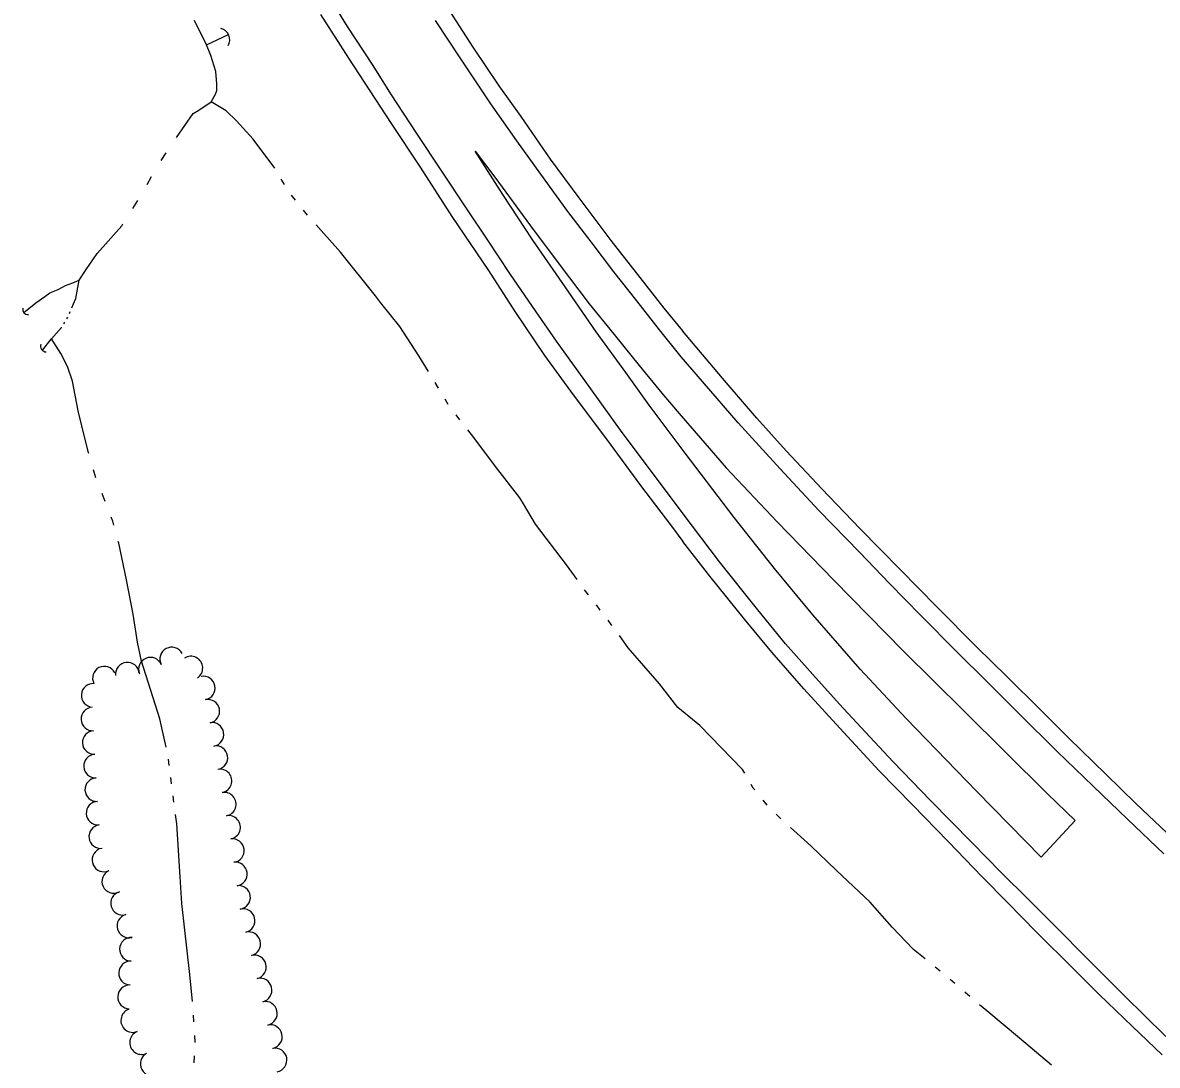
# Model space of a CAD drawing. Extents: x 589250 to 1188077, y 162953 to 363065.
# Drawn here: x 594274.5 to 594624.7, y 186505.3 to 186827.2 of the extents above; entities that cross this region are included whole.
import ezdxf

# ---------------------------------------------------------------- set-up
doc = ezdxf.new("R2010")
doc.units = 0
for name, color, linetype in [('E_DRN', 7, 'Continuous'), ('E_LAND_TreeLine_P', 7, 'Continuous'), ('E_RDWY', 7, 'Continuous'), ('E_RDWY_Gravel', 7, 'Continuous'), ('E_WTR_FlowLine', 7, 'Continuous')]:
    doc.layers.add(name, color=color, linetype=linetype)

msp = doc.modelspace()

# ---------------------------------------------------------------- linework, layer by layer
at = {"layer": 'E_DRN'}
for centre, radius, start, end in [((594334.77, 186821.97), 3.6, 329.8142, 76.0744), ((594276.14, 186738.74), 1.66, 166.7235, 272.9837), ((594281.8, 186727.38), 1.82, 162.5386, 268.7988)]:
    msp.add_arc(centre, radius, start, end, dxfattribs=at)
at = {"layer": 'E_LAND_TreeLine_P'}
for centre, radius, start, end in [((594320.46, 186630.74), 3.64, 28.0268, 208.0268), ((594313.9, 186627.59), 3.64, 23.0265, 203.0265), ((594326.39, 186627.94), 3.64, 303.0856, 123.0856), ((594299.69, 186624.84), 3.64, 27.2417, 207.2417), ((594306.79, 186626.08), 3.64, 6.0048, 186.0048), ((594330.24, 186621.78), 3.64, 280.8328, 100.8328), ((594296.22, 186619.51), 3.64, 85.6576, 265.6576), ((594331.61, 186614.62), 3.64, 280.8328, 100.8328), ((594296.14, 186612.24), 3.64, 93.248, 273.248), ((594332.91, 186607.46), 3.64, 279.5831, 99.5831), ((594296.55, 186604.96), 3.64, 93.248, 273.248), ((594334.13, 186600.27), 3.64, 279.5831, 99.5831), ((594296.96, 186597.69), 3.64, 93.0084, 273.0084), ((594335.39, 186593.09), 3.64, 280.4881, 100.4881), ((594297.34, 186590.41), 3.64, 93.0084, 273.0084), ((594336.71, 186585.93), 3.64, 280.4881, 100.4881), ((594297.72, 186583.13), 3.64, 93.0084, 273.0084), ((594338.04, 186578.76), 3.64, 280.4881, 100.4881), ((594298.56, 186575.9), 3.64, 97.1478, 277.1478), ((594339.19, 186571.57), 3.64, 277.5722, 97.5722), ((594299.53, 186568.69), 3.64, 114.8021, 294.8021), ((594340.15, 186564.35), 3.64, 277.5722, 97.5722), ((594302.59, 186562.07), 3.64, 114.8021, 294.8021), ((594341.11, 186557.12), 3.64, 277.5722, 97.5722), ((594305.28, 186555.32), 3.64, 105.5725, 285.5725), ((594342.47, 186549.94), 3.68, 283.7516, 103.7516), ((594307.24, 186548.3), 3.64, 105.5725, 285.5725), ((594344.22, 186542.79), 3.68, 283.7516, 103.7516), ((594308.08, 186541.12), 3.68, 87.8015, 267.8015), ((594345.97, 186535.64), 3.68, 283.7516, 103.7516), ((594307.79, 186533.76), 3.68, 87.8015, 267.8015), ((594307.51, 186526.4), 3.68, 87.8015, 267.8015), ((594347.72, 186528.49), 3.68, 283.7516, 103.7516), ((594308.46, 186519.14), 3.68, 111.7642, 291.7642), ((594349.35, 186521.31), 3.68, 282.1529, 102.1529), ((594311.19, 186512.31), 3.68, 111.7642, 291.7642), ((594350.9, 186514.11), 3.68, 282.1529, 102.1529), ((594314.46, 186505.72), 3.68, 117.9868, 297.9868), ((594352.34, 186506.9), 3.68, 280.4953, 100.4953)]:
    msp.add_arc(centre, radius, start, end, dxfattribs=at)
at = {"layer": 'E_RDWY'}
for p, q in [((594374.73, 186826.03), (594366.47, 186839.42)), ((594409.73, 186816.05), (594401.93, 186827.88)), ((594382.6, 186813.96), (594374.73, 186826.03)), ((594419.01, 186802.22), (594409.73, 186816.05)), ((594388.11, 186805.25), (594382.6, 186813.96)), ((594396.11, 186793.05), (594388.11, 186805.25)), ((594427, 186790.77), (594419.01, 186802.22)), ((594403.79, 186781.38), (594396.11, 186793.05)), ((594434.37, 186780.5), (594427, 186790.77)), ((594414.15, 186787.53), (594420.22, 186779.54)), ((594422.64, 186774.21), (594414.15, 186787.53)), ((594411.54, 186769.72), (594403.79, 186781.38)), ((594420.22, 186779.54), (594431.16, 186764.51)), ((594442.77, 186768.88), (594434.37, 186780.5)), ((594431.92, 186760.1), (594422.64, 186774.21)), ((594418.04, 186760.09), (594411.54, 186769.72)), ((594449.95, 186759.55), (594442.77, 186768.88)), ((594431.16, 186764.51), (594440.05, 186752.71)), ((594424.78, 186749.78), (594418.04, 186760.09)), ((594441.89, 186745.63), (594431.92, 186760.1)), ((594456.97, 186750.32), (594449.95, 186759.55)), ((594431.79, 186739.59), (594424.78, 186749.78)), ((594440.05, 186752.71), (594449.34, 186740.45)), ((594463.98, 186741.35), (594456.97, 186750.32)), ((594451.43, 186731.77), (594441.89, 186745.63)), ((594439.22, 186728.91), (594431.79, 186739.59)), ((594449.34, 186740.45), (594456.98, 186730.95)), ((594471.01, 186732.37), (594463.98, 186741.35)), ((594477.72, 186724.08), (594471.01, 186732.37)), ((594449.83, 186714.14), (594439.22, 186728.91)), ((594460.59, 186719.23), (594451.43, 186731.77)), ((594456.98, 186730.95), (594464.77, 186721.42)), ((594464.77, 186721.42), (594471.74, 186712.84)), ((594484.27, 186716.42), (594477.72, 186724.08)), ((594467.83, 186709.17), (594460.59, 186719.23)), ((594495.3, 186703.63), (594484.27, 186716.42)), ((594459.54, 186700.69), (594449.83, 186714.14)), ((594471.74, 186712.84), (594477.14, 186706.52)), ((594478.96, 186694.32), (594467.83, 186709.17)), ((594477.14, 186706.52), (594491.64, 186689.79)), ((594468.85, 186688.28), (594459.54, 186700.69)), ((594508.28, 186689.46), (594495.3, 186703.63)), ((594494.07, 186674.48), (594478.96, 186694.32)), ((594478.29, 186675.61), (594468.85, 186688.28)), ((594491.64, 186689.79), (594507.32, 186673.09)), ((594520.2, 186676.64), (594508.28, 186689.46)), ((594532.72, 186663.69), (594520.2, 186676.64)), ((594489.55, 186660.77), (594478.29, 186675.61)), ((594506.5, 186658.74), (594494.07, 186674.48)), ((594507.32, 186673.09), (594524.78, 186655.05)), ((594542.03, 186654.09), (594532.72, 186663.69)), ((594501.38, 186645.9), (594489.55, 186660.77)), ((594518.36, 186644.35), (594506.5, 186658.74)), ((594524.78, 186655.05), (594546.18, 186633.28)), ((594551.71, 186644.15), (594542.03, 186654.09)), ((594509.94, 186635.47), (594501.38, 186645.9)), ((594532.99, 186627.6), (594518.36, 186644.35)), ((594562.73, 186633.03), (594551.71, 186644.15)), ((594518.35, 186625.93), (594509.94, 186635.47)), ((594546.18, 186633.28), (594564.99, 186614.76)), ((594572.39, 186623.47), (594562.73, 186633.03)), ((594547.19, 186612.37), (594532.99, 186627.6)), ((594526.58, 186616.77), (594518.35, 186625.93)), ((594581.91, 186613.87), (594572.39, 186623.47)), ((594534.52, 186608.27), (594526.58, 186616.77)), ((594564.99, 186614.76), (594590.8, 186589.1)), ((594593.79, 186602.23), (594581.91, 186613.87)), ((594568.94, 186589.83), (594547.19, 186612.37)), ((594543.17, 186598.99), (594534.52, 186608.27)), ((594554.7, 186587.06), (594543.17, 186598.99)), ((594604.84, 186591.47), (594593.79, 186602.23)), ((594588.82, 186569.53), (594568.94, 186589.83)), ((594590.8, 186589.1), (594599.31, 186580.87)), ((594615.5, 186581.26), (594604.84, 186591.47)), ((594567.45, 186574.08), (594554.7, 186587.06)), ((594599.31, 186580.87), (594588.82, 186569.53)), ((594626.71, 186570.53), (594615.5, 186581.26)), ((594576.46, 186564.77), (594567.45, 186574.08)), ((594584.93, 186556.47), (594576.46, 186564.77)), ((594593.03, 186548.31), (594584.93, 186556.47)), ((594603.28, 186537.97), (594593.03, 186548.31)), ((594613.22, 186528.1), (594603.28, 186537.97)), ((594622.18, 186519.26), (594613.22, 186528.1)), ((594633.46, 186508.16), (594622.18, 186519.26))]:
    msp.add_line(p, q, dxfattribs=at)
at = {"layer": 'E_RDWY_Gravel'}
for p, q in [((594404.98, 186832.7), (594413.4, 186819.64)), ((594366.35, 186829.77), (594374.99, 186816.32)), ((594413.4, 186819.64), (594421.48, 186807.72)), ((594374.99, 186816.32), (594388.18, 186796.12)), ((594421.48, 186807.72), (594428.25, 186798.26)), ((594388.18, 186796.12), (594397.14, 186782.65)), ((594428.25, 186798.26), (594437.28, 186785.11)), ((594437.28, 186785.11), (594446.14, 186773.18)), ((594397.14, 186782.65), (594406.88, 186767.42)), ((594446.14, 186773.18), (594456.04, 186759.98)), ((594406.88, 186767.42), (594418.28, 186750.67)), ((594456.04, 186759.98), (594464.93, 186748.51)), ((594418.28, 186750.67), (594426.37, 186738)), ((594464.93, 186748.51), (594472.31, 186739.04)), ((594472.31, 186739.04), (594478.14, 186732.11)), ((594426.37, 186738), (594435.58, 186724.43)), ((594491.57, 186716.08), (594478.14, 186732.11)), ((594435.58, 186724.43), (594444.34, 186712.34)), ((594501.09, 186705.12), (594491.57, 186716.08)), ((594444.34, 186712.34), (594454.66, 186698.59)), ((594510.14, 186695.03), (594501.09, 186705.12)), ((594454.66, 186698.59), (594465.15, 186684.37)), ((594521.1, 186683.26), (594510.14, 186695.03)), ((594465.15, 186684.37), (594474.44, 186672.22)), ((594532.9, 186671.04), (594521.1, 186683.26)), ((594474.44, 186672.22), (594478.24, 186667.07)), ((594545.31, 186658.38), (594532.9, 186671.04)), ((594486.53, 186656.3), (594478.24, 186667.07)), ((594556.67, 186646.84), (594545.31, 186658.38)), ((594497.22, 186643.05), (594486.53, 186656.3)), ((594569.01, 186634.38), (594556.67, 186646.84)), ((594505.7, 186632.88), (594497.22, 186643.05)), ((594578.1, 186625.43), (594569.01, 186634.38)), ((594515.53, 186621.58), (594505.7, 186632.88)), ((594588.73, 186614.96), (594578.1, 186625.43)), ((594527.86, 186608.17), (594515.53, 186621.58)), ((594597.41, 186606.28), (594588.73, 186614.96)), ((594538.83, 186596.19), (594527.86, 186608.17)), ((594608.82, 186595.18), (594597.41, 186606.28)), ((594549.1, 186585.67), (594538.83, 186596.19)), ((594618.09, 186586.15), (594608.82, 186595.18)), ((594560.07, 186574.37), (594549.1, 186585.67)), ((594629.53, 186575.26), (594618.09, 186586.15)), ((594570.65, 186563.43), (594560.07, 186574.37)), ((594578.39, 186555.51), (594570.65, 186563.43)), ((594587.37, 186546.4), (594578.39, 186555.51)), ((594598.78, 186535.09), (594587.37, 186546.4)), ((594606.68, 186527.19), (594598.78, 186535.09)), ((594617.01, 186517.25), (594606.68, 186527.19)), ((594626.13, 186508.5), (594617.01, 186517.25))]:
    msp.add_line(p, q, dxfattribs=at)
at = {"layer": 'E_WTR_FlowLine'}
for p, q in [((594331.19, 186820.44), (594327.46, 186827.86)), ((594331.19, 186820.44), (594337.96, 186823.61)), ((594332.51, 186817.15), (594331.19, 186820.44)), ((594334.09, 186812.15), (594332.51, 186817.15)), ((594334.37, 186808.34), (594334.09, 186812.15)), ((594333.97, 186805.14), (594334.41, 186806.27)), ((594334.41, 186806.27), (594334.37, 186808.34)), ((594328.82, 186800.2), (594332.65, 186802.81)), ((594332.65, 186802.81), (594333.97, 186805.14)), ((594337.26, 186799.98), (594332.65, 186802.81)), ((594321.95, 186791.82), (594327.12, 186799.18)), ((594327.12, 186799.18), (594328.82, 186800.2)), ((594340.5, 186796.93), (594337.26, 186799.98)), ((594345.62, 186791.28), (594340.5, 186796.93)), ((594352.25, 186782.34), (594345.62, 186791.28)), ((594317.21, 186784.67), (594318.79, 186787.06)), ((594312.9, 186777.26), (594314.26, 186779.78)), ((594355.24, 186777.23), (594354.28, 186778.96)), ((594358.68, 186772.42), (594357.49, 186774)), ((594308.5, 186769.9), (594310.04, 186772.31)), ((594362.42, 186767.83), (594361.11, 186769.31)), ((594297.49, 186755.96), (594305.07, 186764.55)), ((594305.07, 186764.55), (594305.41, 186765.09)), ((594366.64, 186763.01), (594365.02, 186764.86)), ((594372.54, 186756.42), (594366.64, 186763.01)), ((594383.32, 186742.86), (594372.54, 186756.42)), ((594294.02, 186751.02), (594297.49, 186755.96)), ((594291.93, 186747.72), (594294.02, 186751.02)), ((594285.46, 186744.88), (594287.71, 186746.08)), ((594287.71, 186746.08), (594289.98, 186746.91)), ((594289.98, 186746.91), (594291.93, 186747.72)), ((594290.89, 186742.08), (594291.93, 186747.72)), ((594278.49, 186740.76), (594281.32, 186742.69)), ((594281.32, 186742.69), (594282.85, 186743.8)), ((594282.85, 186743.8), (594285.46, 186744.88)), ((594384.92, 186740.85), (594383.32, 186742.86)), ((594274.8, 186737.74), (594278.49, 186740.76)), ((594289.63, 186739.15), (594290.18, 186740.41)), ((594290.18, 186740.41), (594290.89, 186742.08)), ((594390.84, 186733.45), (594384.92, 186740.85)), ((594288.07, 186735.81), (594288.38, 186736.34)), ((594288.89, 186737.46), (594289.14, 186738.02)), ((594283.36, 186729.63), (594286.49, 186733.07)), ((594286.49, 186733.07), (594286.53, 186733.14)), ((594287.15, 186734.21), (594287.45, 186734.74)), ((594396.76, 186724.38), (594390.84, 186733.45)), ((594280.54, 186726.07), (594283.36, 186729.63)), ((594286.23, 186725.09), (594283.36, 186729.63)), ((594288.27, 186721.08), (594286.23, 186725.09)), ((594399.75, 186719.47), (594396.76, 186724.38)), ((594289.81, 186716.54), (594288.27, 186721.08)), ((594291.55, 186707.38), (594289.81, 186716.54)), ((594402.8, 186714.39), (594401.79, 186716.09)), ((594405.84, 186709.31), (594404.83, 186711)), ((594293.74, 186698.56), (594291.55, 186707.38)), ((594409.44, 186704.61), (594408.22, 186706.16)), ((594413.73, 186699.16), (594411.88, 186701.51)), ((594294.81, 186694.5), (594293.74, 186698.56)), ((594420.39, 186690.19), (594413.73, 186699.16)), ((594294.91, 186694.17), (594294.81, 186694.5)), ((594427.9, 186680.56), (594420.39, 186690.19)), ((594297.08, 186686.68), (594296.36, 186689.17)), ((594299.65, 186680.18), (594298.98, 186681.83)), ((594299.94, 186679.42), (594299.65, 186680.18)), ((594429.06, 186678.63), (594427.9, 186680.56)), ((594432.77, 186672.41), (594429.06, 186678.63)), ((594302.29, 186673.26), (594301.8, 186674.55)), ((594302.61, 186672.08), (594302.29, 186673.26)), ((594442.28, 186659.83), (594432.77, 186672.41)), ((594304.13, 186666.5), (594303.97, 186667.06)), ((594306.55, 186655.17), (594304.13, 186666.5)), ((594445.59, 186655.29), (594442.28, 186659.83)), ((594308.61, 186644.6), (594306.55, 186655.17)), ((594449.13, 186650.54), (594447.92, 186652.1)), ((594309.88, 186635.9), (594308.61, 186644.6)), ((594452.76, 186645.86), (594451.55, 186647.42)), ((594456.32, 186641.13), (594455.15, 186642.72)), ((594461.4, 186634.21), (594458.66, 186637.95)), ((594311.11, 186630.04), (594309.88, 186635.9)), ((594470.99, 186623.06), (594461.4, 186634.21)), ((594316.83, 186612.28), (594311.11, 186630.04)), ((594476.7, 186615.74), (594470.99, 186623.06)), ((594483.46, 186610.26), (594476.71, 186615.74)), ((594318.75, 186603.52), (594316.83, 186612.28)), ((594496.65, 186596.66), (594483.46, 186610.26)), ((594319.67, 186597.89), (594319.43, 186599.78)), ((594497.34, 186595.44), (594496.65, 186596.66)), ((594320.41, 186592.22), (594320.16, 186594.11)), ((594499.96, 186590.89), (594499.34, 186591.97)), ((594321.14, 186586.55), (594320.89, 186588.44)), ((594500.44, 186590.3), (594499.96, 186590.89)), ((594504.24, 186585.65), (594502.97, 186587.2)), ((594322.01, 186579.81), (594321.62, 186582.77)), ((594508.51, 186581.42), (594507.06, 186582.81)), ((594323.1, 186563.51), (594322.01, 186579.81)), ((594517.69, 186573.04), (594511.43, 186578.69)), ((594525.52, 186565.58), (594517.69, 186573.04)), ((594532.66, 186558.86), (594525.52, 186565.58)), ((594323.58, 186555.22), (594323.1, 186563.51)), ((594535.98, 186555.74), (594532.66, 186558.86)), ((594326.07, 186533.27), (594323.58, 186555.22)), ((594542.81, 186547.92), (594535.98, 186555.74)), ((594549.47, 186541.09), (594542.81, 186547.92)), ((594552.99, 186538.18), (594549.47, 186541.09)), ((594326.86, 186524.95), (594326.07, 186533.27)), ((594557.62, 186534.35), (594556.07, 186535.62)), ((594562.22, 186530.49), (594560.7, 186531.79)), ((594566.78, 186526.57), (594565.26, 186527.88)), ((594572.03, 186522.07), (594569.82, 186523.96)), ((594582.13, 186513.63), (594572.03, 186522.07)), ((594327.34, 186518.66), (594327.23, 186520.76)), ((594327.67, 186512.36), (594327.56, 186514.46)), ((594592.06, 186505.28), (594582.13, 186513.63)), ((594327.4, 186506.06), (594327.55, 186508.16))]:
    msp.add_line(p, q, dxfattribs=at)

doc.saveas('drawing.dxf')
